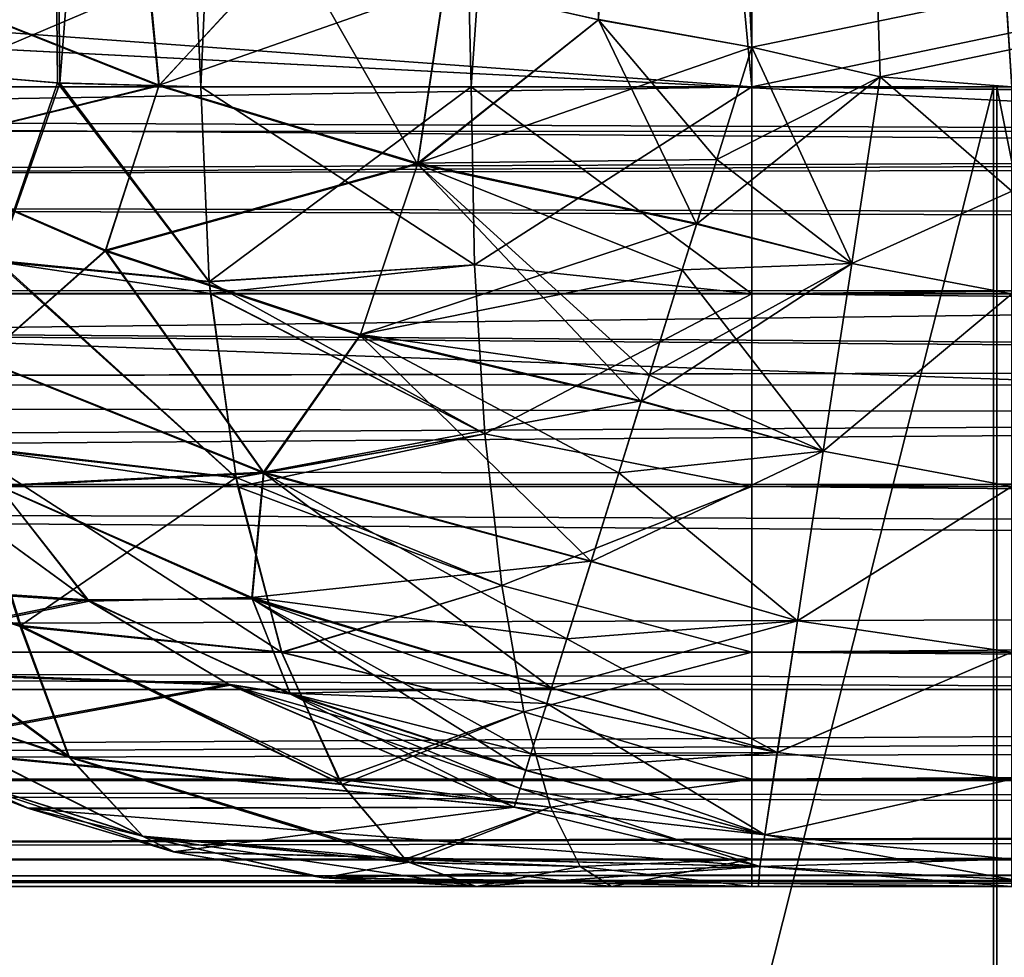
# Model space of a CAD drawing. Header units: metres. Extents: x -206 to 75, y -104 to 104.
# Tile 856 of 1056: x 12.535 to 13.151, y -45.544 to -44.958. Entities that reach past the tile are written whole.
import ezdxf

# ---------------------------------------------------------------- set-up
doc = ezdxf.new("R2010")
doc.units = ezdxf.units.M
doc.layers.add('solid_01_1-CONSUMER_THERM_B_125288', color=7, linetype='CONTINUOUS')

msp = doc.modelspace()

# ---------------------------------------------------------------- linework, layer by layer
at = {"layer": 'solid_01_1-CONSUMER_THERM_B_125288'}
for points in [[(-27.776106, 66.214066), (28.050987, 67.836098), (-27.757145, -66.232315)], [(28.050987, 67.836098), (-27.757065, -66.785934), (-27.757145, -66.232315)], [(28.050987, 67.836098), (27.851068, 67.319839), (-27.757065, -66.785934)], [(27.851068, 67.319839), (27.74942, 66.775635), (-27.757065, -66.785934)], [(27.74942, 66.775635), (-28.058632, -67.846397), (-27.858715, -67.330139)], [(27.74942, 66.775635), (27.749498, 66.222015), (-28.058632, -67.846397)], [(27.74942, 66.775635), (-27.858715, -67.330139), (-27.757065, -66.785934)], [(27.749498, 66.222015), (27.768459, -66.224365), (-28.058632, -67.846397)], [(8.891681, -45.000008, 48), (13.738241, -42.500008, 48), (2.561707, -42.500011, 48)], [(8.891681, -45.000008, 73), (7.90193, -44.941753, 73), (13.590925, -42.500008, 73.000198)], [(8.891681, -45.000008, 73), (24.99995, -42.5, 73), (25.021769, -45, 73)], [(8.891681, -45.000008, 73), (13.590925, -42.500008, 73.000198), (24.99995, -42.5, 73)], [(8.891681, -45.000008, 48), (25.021769, -45, 48), (13.738241, -42.500008, 48)], [(12.558621, -44.997639, 65.900848), (12.53466, -42.500008, 65.888901), (12.468437, -44.989971, 65.851524)], [(12.472083, -44.990273, 55.146244), (12.534661, -42.500008, 55.111095), (12.560167, -44.997738, 55.098408)], [(12.648358, -45.000008, 65.93882), (12.756827, -42.500008, 65.971771), (12.53466, -42.500008, 65.888901)], [(12.558621, -44.997639, 65.900848), (12.648358, -45.000008, 65.93882), (12.53466, -42.500008, 65.888901)], [(12.560167, -44.997738, 55.098408), (12.534661, -42.500008, 55.111095), (12.756828, -42.500008, 55.028229)], [(12.560167, -44.997738, 55.098408), (12.756828, -42.500008, 55.028229), (12.648358, -45.000008, 55.061176)], [(12.648358, -45.000008, 65.93882), (12.817216, -45.000008, 65.984474), (12.756827, -42.500008, 65.971771)], [(12.817221, -45.000008, 55.015526), (12.648358, -45.000008, 55.061176), (12.756828, -42.500008, 55.028229)], [(12.992758, -45.000008, 66), (12.992757, -43.103287, 66), (12.756827, -42.500008, 65.971771)], [(12.817216, -45.000008, 65.984474), (12.992758, -45.000008, 66), (12.756827, -42.500008, 65.971771)], [(12.817221, -45.000008, 55.015526), (12.756828, -42.500008, 55.028229), (12.992756, -42.500008, 55)], [(12.800544, -44.936192, 56.981354), (12.896904, -44.958084, 56.995396), (12.86939, -42.500008, 56.992363)], [(12.817221, -45.000008, 55.015526), (12.992756, -42.500008, 55), (12.992758, -45.000008, 55)], [(12.86939, -42.500008, 56.992363), (12.992758, -44.975235, 57), (12.992756, -42.500008, 57)], [(12.896904, -44.958084, 56.995396), (12.992758, -44.975235, 57), (12.86939, -42.500008, 56.992363)], [(12.896978, -44.958042, 64.004601), (12.992756, -42.500008, 64), (12.992758, -44.975235, 64)], [(13.155293, -45.000008, 57), (24.99995, -42.5, 57), (12.992756, -42.500008, 57)], [(12.992756, -42.500008, 55), (24.99995, -42.5, 55), (12.992758, -45.000008, 55)], [(12.992756, -42.500008, 64), (24.99995, -42.5, 64), (12.992758, -44.975235, 64)], [(13.073045, -44.993774, 57), (12.992756, -42.500008, 57), (12.992758, -44.975235, 57)], [(13.073045, -44.993774, 57), (13.155293, -45.000008, 57), (12.992756, -42.500008, 57)], [(24.99995, -42.5, 55), (25.021769, -45, 55), (12.992758, -45.000008, 55)], [(24.99995, -42.5, 64), (13.073026, -44.993774, 64), (12.992758, -44.975235, 64)], [(24.99995, -42.5, 64), (13.155271, -45.000004, 64), (13.073026, -44.993774, 64)], [(37.499969, -44.999996, 75), (37.499969, -42.999996, 75), (-37.500031, -43.000031, 75)], [(-37.500031, -45.000031, 46), (37.499969, -42.999996, 46), (-0.000026, -44.55809, 46)], [(-37.500031, -43.000031, 46), (37.499969, -42.999996, 46), (-37.500031, -45.000031, 46)], [(37.499969, -44.999996, 75), (-37.500031, -43.000031, 75), (-0.000032, -44.55809, 75)], [(37.499969, -42.999996, 46), (6.608061, -44.985508, 46), (5.937113, -44.940308, 46)], [(37.499969, -42.999996, 46), (7.215406, -45.000008, 46), (6.608061, -44.985508, 46)], [(37.499969, -42.999996, 46), (37.499969, -44.999996, 46), (7.215406, -45.000008, 46)], [(24.756477, -45.601604, 72.900002), (24.049013, -43.101707, 72.900002), (-24.036774, -43.108589, 72.900002)], [(12.992758, -45.000008, 66), (-12.992816, -43.10701, 66), (12.992757, -43.103287, 66)], [(24.756477, -45.601604, 72.900002), (-24.036774, -43.108589, 72.900002), (-24.743778, -43.815796, 72.900002)], [(12.992758, -45.000008, 66), (-12.992816, -45.000019, 66), (-12.992816, -43.10701, 66)], [(-24.743523, -45.608692, 72.900002), (24.756477, -45.601604, 72.900002), (-24.743778, -43.815796, 72.900002)], [(13.129799, -44.000008, 9.679487), (12.466618, -45.000008, 10.427949), (10.679523, -45.000008, 9.027862)], [(11.247652, -44.000008, 8.20492), (13.129799, -44.000008, 9.679487), (10.679523, -45.000008, 9.027862)], [(13.129799, -44.000008, 39.320515), (11.247652, -44.000008, 40.795082), (12.466618, -45.000008, 38.572052)], [(14.820483, -44.000004, 11.370172), (14.071922, -45.000004, 12.033241), (12.466618, -45.000008, 10.427949)], [(13.129799, -44.000008, 9.679487), (14.820483, -44.000004, 11.370172), (12.466618, -45.000008, 10.427949)], [(13.129799, -44.000008, 39.320515), (12.466618, -45.000008, 38.572052), (14.071922, -45.000004, 36.966759)], [(14.820483, -44.000004, 37.629829), (13.129799, -44.000008, 39.320515), (14.071922, -45.000004, 36.966759)], [(-0.000032, -44.55809, 75), (2.693324, -44.669418, 75), (37.499969, -44.999996, 75)], [(7.215406, -45.000008, 75), (37.499969, -44.999996, 75), (2.693324, -44.669418, 75)], [(12.621976, -44.999382, 56.916027), (12.610218, -44.878468, 56.923939), (12.476387, -44.941563, 56.843212)], [(12.622186, -44.998955, 64.083786), (12.476782, -44.941319, 64.156456), (12.610779, -44.878696, 64.075829)], [(12.621976, -44.999382, 56.916027), (12.704629, -44.909618, 56.957592), (12.610218, -44.878468, 56.923939)], [(12.622186, -44.998955, 64.083786), (12.610779, -44.878696, 64.075829), (12.704976, -44.909729, 64.042305)], [(-18.213587, -44.914032, 2.071429), (-18.213572, -45.03236, 1.880731), (18.2188, -44.908817, 2.071429)], [(-18.213572, -45.03236, 1.880731), (18.218817, -45.027145, 1.880731), (18.2188, -44.908817, 2.071429)], [(12.783674, -45.048359, 56.965294), (12.704629, -44.909618, 56.957592), (12.621976, -44.999382, 56.916027)], [(12.622186, -44.998955, 64.083786), (12.704976, -44.909729, 64.042305), (12.800721, -44.936203, 64.018616)], [(12.783674, -45.048359, 56.965294), (12.800544, -44.936192, 56.981354), (12.704629, -44.909618, 56.957592)], [(12.783911, -45.047859, 64.034622), (12.622186, -44.998955, 64.083786), (12.800721, -44.936203, 64.018616)], [(12.783674, -45.048359, 56.965294), (12.896904, -44.958084, 56.995396), (12.800544, -44.936192, 56.981354)], [(12.783911, -45.047859, 64.034622), (12.800721, -44.936203, 64.018616), (12.896978, -44.958042, 64.004601)], [(12.621976, -44.999382, 56.916027), (12.476387, -44.941563, 56.843212), (12.448665, -45.041985, 56.78183)], [(12.448895, -45.041714, 64.217812), (12.476782, -44.941319, 64.156456), (12.622186, -44.998955, 64.083786)], [(12.783674, -45.048359, 56.965294), (12.958179, -45.085857, 56.986382), (12.896904, -44.958084, 56.995396)], [(12.783911, -45.047859, 64.034622), (12.896978, -44.958042, 64.004601), (12.992758, -44.975235, 64)], [(12.896904, -44.958084, 56.995396), (12.970784, -45.045532, 56.994545), (12.992758, -44.975235, 57)], [(12.896904, -44.958084, 56.995396), (12.958179, -45.085857, 56.986382), (12.970784, -45.045532, 56.994545)], [(12.783911, -45.047859, 64.034622), (12.992758, -44.975235, 64), (12.970773, -45.04557, 64.005463)], [(12.970773, -45.04557, 64.005463), (12.992758, -44.975235, 64), (13.055243, -45.110447, 64.01413)], [(12.970784, -45.045532, 56.994545), (13.073045, -44.993774, 57), (12.992758, -44.975235, 57)], [(13.055243, -45.110447, 64.01413), (12.992758, -44.975235, 64), (13.073026, -44.993774, 64)], [(12.558621, -44.997639, 65.900848), (12.468437, -44.989971, 65.851524), (12.520331, -45.10923, 65.866371)], [(12.472083, -44.990273, 55.146244), (12.560167, -44.997738, 55.098408), (12.52089, -45.108551, 55.133305)], [(12.958179, -45.085857, 56.986382), (13.055268, -45.110447, 56.985874), (13.073045, -44.993774, 57)], [(12.970784, -45.045532, 56.994545), (12.958179, -45.085857, 56.986382), (13.073045, -44.993774, 57)], [(13.155294, -45.065269, 64.00428), (13.055243, -45.110447, 64.01413), (13.073026, -44.993774, 64)], [(13.055268, -45.110447, 56.985874), (13.155292, -45.065269, 56.995724), (13.073045, -44.993774, 57)], [(13.155294, -45.065269, 64.00428), (13.073026, -44.993774, 64), (13.155271, -45.000004, 64)], [(13.155292, -45.065269, 56.995724), (13.155293, -45.000008, 57), (13.073045, -44.993774, 57)], [(-24.743523, -45.608692, 66), (12.992758, -45.000008, 66), (24.756392, -45, 66)], [(24.756477, -45.601604, 66), (-24.743523, -45.608692, 66), (24.756392, -45, 66)], [(-24.743523, -45.608692, 66), (-12.992816, -45.000019, 66), (12.992758, -45.000008, 66)], [(7.215406, -45.065186, 74.995735), (37.499969, -44.999996, 75), (7.215406, -45.000008, 75)], [(37.499969, -45.128899, 74.983101), (37.499969, -44.999996, 75), (7.215406, -45.065186, 74.995735)], [(37.499969, -45.129406, 46.017036), (7.215406, -45.000008, 46), (37.499969, -44.999996, 46)], [(37.499969, -45.129406, 46.017036), (7.215406, -45.065178, 46.004265), (7.215406, -45.000008, 46)], [(8.891681, -45.065205, 47.995731), (25.021769, -45, 48), (8.891681, -45.000008, 48)], [(25.021769, -45.121658, 47.984974), (25.021769, -45, 48), (8.891681, -45.065205, 47.995731)], [(25.021769, -45.121658, 73.01503), (8.891681, -45.000008, 73), (25.021769, -45, 73)], [(8.891681, -45.065197, 73.004265), (8.891681, -45.000008, 73), (25.021769, -45.121658, 73.01503)], [(13.143708, -45.000008, 17.271702), (12.134109, -45.000008, 15.681339), (12.466618, -45.000008, 10.427949)], [(12.134151, -49.000015, 15.681386), (12.134109, -45.000008, 15.681339), (13.143708, -45.000008, 17.271702)], [(13.143683, -49.000015, 17.271646), (12.134151, -49.000015, 15.681386), (13.143708, -45.000008, 17.271702)], [(12.136702, -45.000008, 33.315094), (13.145832, -45.000008, 31.724432), (12.466618, -45.000008, 38.572052)], [(13.145808, -49.000015, 31.724489), (13.145832, -45.000008, 31.724432), (12.136702, -45.000008, 33.315094)], [(12.136743, -49.000015, 33.315044), (13.145808, -49.000015, 31.724489), (12.136702, -45.000008, 33.315094)], [(12.621976, -44.999382, 56.916027), (12.448665, -45.041985, 56.78183), (12.588719, -45.102779, 56.860161)], [(12.588719, -45.102234, 64.139618), (12.448895, -45.041714, 64.217812), (12.622186, -44.998955, 64.083786)], [(13.947639, -45.000004, 30.019844), (14.071922, -45.000004, 36.966759), (12.466618, -45.000008, 38.572052)], [(13.145832, -45.000008, 31.724432), (13.947639, -45.000004, 30.019844), (12.466618, -45.000008, 38.572052)], [(13.143708, -45.000008, 17.271702), (12.466618, -45.000008, 10.427949), (14.071922, -45.000004, 12.033241)], [(12.558621, -44.997639, 65.900848), (12.520331, -45.10923, 65.866371), (12.653567, -45.122055, 65.924622)], [(12.560167, -44.997738, 55.098408), (12.653537, -45.121708, 55.075294), (12.52089, -45.108551, 55.133305)], [(12.558621, -44.997639, 65.900848), (12.653567, -45.122055, 65.924622), (12.648358, -45.000008, 65.93882)], [(12.560167, -44.997738, 55.098408), (12.648358, -45.000008, 55.061176), (12.653537, -45.121708, 55.075294)], [(12.588719, -45.102234, 64.139618), (12.622186, -44.998955, 64.083786), (12.783911, -45.047859, 64.034622)], [(12.783674, -45.048359, 56.965294), (12.621976, -44.999382, 56.916027), (12.588719, -45.102779, 56.860161)], [(12.648358, -45.000008, 65.93882), (12.653567, -45.122055, 65.924622), (12.817216, -45.000008, 65.984474)], [(12.819421, -45.111267, 55.02787), (12.653537, -45.121708, 55.075294), (12.648358, -45.000008, 55.061176)], [(12.819421, -45.111267, 55.02787), (12.648358, -45.000008, 55.061176), (12.817221, -45.000008, 55.015526)], [(12.653567, -45.122055, 65.924622), (12.819416, -45.111267, 65.97213), (12.817216, -45.000008, 65.984474)], [(12.817216, -45.000008, 65.984474), (12.819416, -45.111267, 65.97213), (12.992758, -45.000008, 66)], [(12.817221, -45.000008, 55.015526), (12.992758, -45.000008, 55), (12.992758, -45.129421, 55.017036)], [(12.819421, -45.111267, 55.02787), (12.817221, -45.000008, 55.015526), (12.992758, -45.129421, 55.017036)], [(12.819416, -45.111267, 65.97213), (12.992758, -45.12941, 65.982964), (12.992758, -45.000008, 66)], [(25.021769, -45.121658, 55.015026), (12.992758, -45.000008, 55), (25.021769, -45, 55)], [(12.992758, -45.12941, 65.982964), (25.021769, -45, 66), (24.756392, -45, 66)], [(12.992758, -45.12941, 65.982964), (25.021769, -45.121658, 65.984978), (25.021769, -45, 66)], [(12.992758, -45.000008, 66), (12.992758, -45.12941, 65.982964), (24.756392, -45, 66)], [(25.021769, -45.129414, 55.017036), (12.992758, -45.129421, 55.017036), (12.992758, -45.000008, 55)], [(25.021769, -45.121658, 55.015026), (25.021769, -45.129414, 55.017036), (12.992758, -45.000008, 55)], [(13.143683, -49.000015, 17.271646), (13.143708, -45.000008, 17.271702), (13.946015, -45.000004, 18.976055)], [(13.945957, -49.000015, 18.975897), (13.143683, -49.000015, 17.271646), (13.946015, -45.000004, 18.976055)], [(13.946015, -45.000004, 18.976055), (13.143708, -45.000008, 17.271702), (14.071922, -45.000004, 12.033241)], [(13.145808, -49.000015, 31.724489), (13.947581, -49.000015, 30.020002), (13.145832, -45.000008, 31.724432)], [(13.947581, -49.000015, 30.020002), (13.947639, -45.000004, 30.019844), (13.145832, -45.000008, 31.724432)], [(-18.213572, -45.03236, 1.880731), (-18.213549, -45.190941, 1.720659), (18.218817, -45.027145, 1.880731)], [(-18.213549, -45.190941, 1.720659), (18.21884, -45.185726, 1.720659), (18.218817, -45.027145, 1.880731)], [(12.588719, -45.102779, 56.860161), (12.448665, -45.041985, 56.78183), (12.511461, -45.170956, 56.746265)], [(12.511279, -45.170452, 64.253471), (12.448895, -45.041714, 64.217812), (12.588719, -45.102234, 64.139618)], [(12.748017, -45.154865, 64.084076), (12.588719, -45.102234, 64.139618), (12.783911, -45.047859, 64.034622)], [(12.783674, -45.048359, 56.965294), (12.588719, -45.102779, 56.860161), (12.747885, -45.155464, 56.915756)], [(12.783674, -45.048359, 56.965294), (12.747885, -45.155464, 56.915756), (12.923525, -45.196724, 56.94289)], [(12.748017, -45.154865, 64.084076), (12.783911, -45.047859, 64.034622), (12.958281, -45.085537, 64.013535)], [(12.783674, -45.048359, 56.965294), (12.923525, -45.196724, 56.94289), (12.928684, -45.180218, 56.951527)], [(12.783674, -45.048359, 56.965294), (12.928684, -45.180218, 56.951527), (12.949253, -45.114414, 56.978264)], [(12.783674, -45.048359, 56.965294), (12.949253, -45.114414, 56.978264), (12.958179, -45.085857, 56.986382)], [(12.783911, -45.047859, 64.034622), (12.970773, -45.04557, 64.005463), (12.958281, -45.085537, 64.013535)], [(12.958281, -45.085537, 64.013535), (12.970773, -45.04557, 64.005463), (13.055243, -45.110447, 64.01413)], [(37.499969, -45.129406, 46.017036), (7.215406, -45.129349, 46.017017), (7.215406, -45.065178, 46.004265)], [(37.499969, -45.128899, 74.983101), (7.215406, -45.065186, 74.995735), (7.215406, -45.129349, 74.982979)], [(8.891681, -45.129372, 73.017021), (8.891681, -45.065197, 73.004265), (25.021769, -45.121658, 73.01503)], [(25.021769, -45.121658, 47.984974), (8.891681, -45.065205, 47.995731), (8.891681, -45.129372, 47.982975)], [(13.155294, -45.065269, 64.00428), (13.155295, -45.129414, 64.017036), (13.055243, -45.110447, 64.01413)], [(13.055268, -45.110447, 56.985874), (13.155292, -45.129417, 56.982964), (13.155292, -45.065269, 56.995724)], [(12.748017, -45.154865, 64.084076), (12.958281, -45.085537, 64.013535), (12.949238, -45.114468, 64.021751)], [(12.949238, -45.114468, 64.021751), (12.958281, -45.085537, 64.013535), (13.055243, -45.110447, 64.01413)], [(12.958179, -45.085857, 56.986382), (12.949253, -45.114414, 56.978264), (13.055268, -45.110447, 56.985874)], [(12.687449, -45.240936, 64.1726), (12.511279, -45.170452, 64.253471), (12.588719, -45.102234, 64.139618)], [(12.588719, -45.102779, 56.860161), (12.511461, -45.170956, 56.746265), (12.68756, -45.241642, 56.82719)], [(12.687449, -45.240936, 64.1726), (12.588719, -45.102234, 64.139618), (12.748017, -45.154865, 64.084076)], [(12.747885, -45.155464, 56.915756), (12.588719, -45.102779, 56.860161), (12.68756, -45.241642, 56.82719)], [(12.520331, -45.10923, 65.866371), (12.499825, -45.22538, 65.802994), (12.670372, -45.244614, 65.878815)], [(12.52089, -45.108551, 55.133305), (12.67031, -45.244297, 55.121017), (12.500461, -45.224644, 55.196556)], [(12.520331, -45.10923, 65.866371), (12.670372, -45.244614, 65.878815), (12.654217, -45.129318, 65.922852)], [(12.520331, -45.10923, 65.866371), (12.654217, -45.129318, 65.922852), (12.653567, -45.122055, 65.924622)], [(12.52089, -45.108551, 55.133305), (12.653537, -45.121708, 55.075294), (12.67031, -45.244297, 55.121017)], [(12.923525, -45.196724, 56.94289), (13.037366, -45.227951, 56.940334), (13.055268, -45.110447, 56.985874)], [(12.928684, -45.180218, 56.951527), (12.923525, -45.196724, 56.94289), (13.055268, -45.110447, 56.985874)], [(12.949253, -45.114414, 56.978264), (12.928684, -45.180218, 56.951527), (13.055268, -45.110447, 56.985874)], [(12.949238, -45.114468, 64.021751), (13.055243, -45.110447, 64.01413), (13.037334, -45.227947, 64.059662)], [(13.155295, -45.129414, 64.017036), (13.037334, -45.227947, 64.059662), (13.055243, -45.110447, 64.01413)], [(13.055268, -45.110447, 56.985874), (13.037366, -45.227951, 56.940334), (13.155292, -45.129417, 56.982964)], [(12.825912, -45.216949, 55.064274), (12.653537, -45.121708, 55.075294), (12.819421, -45.111267, 55.02787)], [(12.653567, -45.122055, 65.924622), (12.654217, -45.129318, 65.922852), (12.819416, -45.111267, 65.97213)], [(12.654217, -45.129318, 65.922852), (12.825908, -45.216949, 65.935722), (12.819416, -45.111267, 65.97213)], [(12.748017, -45.154865, 64.084076), (12.949238, -45.114468, 64.021751), (12.928671, -45.180267, 64.048492)], [(12.819416, -45.111267, 65.97213), (12.825908, -45.216949, 65.935722), (12.992758, -45.12941, 65.982964)], [(12.825912, -45.216949, 55.064274), (12.819421, -45.111267, 55.02787), (12.992758, -45.129421, 55.017036)], [(12.928671, -45.180267, 64.048492), (12.949238, -45.114468, 64.021751), (13.037334, -45.227947, 64.059662)], [(25.021769, -45.129414, 47.982964), (25.021769, -45.121658, 47.984974), (8.891681, -45.129372, 47.982975)], [(8.891681, -45.129372, 73.017021), (25.021769, -45.121658, 73.01503), (25.021769, -45.129414, 73.017036)], [(12.653537, -45.121708, 55.075294), (12.654222, -45.129387, 55.077164), (12.67031, -45.244297, 55.121017)], [(12.825912, -45.216949, 55.064274), (12.654222, -45.129387, 55.077164), (12.653537, -45.121708, 55.075294)], [(12.992758, -45.12941, 65.982964), (25.021769, -45.129414, 65.982964), (25.021769, -45.121658, 65.984978)], [(37.499969, -45.128899, 74.983101), (7.215406, -45.129349, 74.982979), (7.215406, -45.191322, 74.961952)], [(37.499969, -45.249653, 74.933212), (37.499969, -45.128899, 74.983101), (7.215406, -45.191322, 74.961952)], [(37.499969, -45.129406, 46.017036), (7.215406, -45.191326, 46.038052), (7.215406, -45.129349, 46.017017)], [(37.499969, -45.129406, 46.017036), (37.499969, -45.250107, 46.067051), (7.215406, -45.191326, 46.038052)], [(25.021769, -45.129414, 47.982964), (8.891681, -45.129372, 47.982975), (8.891681, -45.250023, 47.933006)], [(8.891681, -45.129372, 73.017021), (25.021769, -45.129414, 73.017036), (25.021769, -45.244209, 73.063698)], [(8.891681, -45.129372, 73.017021), (25.021769, -45.244209, 73.063698), (25.021769, -45.250008, 73.066994)], [(8.891681, -45.250038, 73.067009), (8.891681, -45.129372, 73.017021), (25.021769, -45.250008, 73.066994)], [(25.021769, -45.244209, 47.936306), (25.021769, -45.129414, 47.982964), (8.891681, -45.250023, 47.933006)], [(12.654217, -45.129318, 65.922852), (12.670372, -45.244614, 65.878815), (12.825908, -45.216949, 65.935722)], [(12.825912, -45.216949, 55.064274), (12.67031, -45.244297, 55.121017), (12.654222, -45.129387, 55.077164)], [(12.825908, -45.216949, 65.935722), (12.992758, -45.249996, 65.933022), (12.992758, -45.12941, 65.982964)], [(12.825912, -45.216949, 55.064274), (12.992758, -45.129421, 55.017036), (12.992758, -45.250019, 55.066994)], [(12.992758, -45.12941, 65.982964), (12.992758, -45.249996, 65.933022), (25.021769, -45.129414, 65.982964)], [(12.992758, -45.249996, 65.933022), (25.021769, -45.244209, 65.936302), (25.021769, -45.129414, 65.982964)], [(25.021769, -45.129414, 55.017036), (25.021769, -45.244209, 55.063694), (12.992758, -45.129421, 55.017036)], [(25.021769, -45.250008, 55.06699), (12.992758, -45.250019, 55.066994), (12.992758, -45.129421, 55.017036)], [(25.021769, -45.244209, 55.063694), (25.021769, -45.250008, 55.06699), (12.992758, -45.129421, 55.017036)], [(13.155295, -45.129414, 64.017036), (13.155295, -45.250004, 64.066986), (13.037334, -45.227947, 64.059662)], [(13.037366, -45.227951, 56.940334), (13.155292, -45.250011, 56.93301), (13.155292, -45.129417, 56.982964)], [(12.687449, -45.240936, 64.1726), (12.748017, -45.154865, 64.084076), (12.923615, -45.196442, 64.056953)], [(12.747885, -45.155464, 56.915756), (12.68756, -45.241642, 56.82719), (12.8922, -45.29694, 56.86932)], [(12.747885, -45.155464, 56.915756), (12.8922, -45.29694, 56.86932), (12.90954, -45.241467, 56.914967)], [(12.747885, -45.155464, 56.915756), (12.90954, -45.241467, 56.914967), (12.923525, -45.196724, 56.94289)], [(12.748017, -45.154865, 64.084076), (12.928671, -45.180267, 64.048492), (12.923615, -45.196442, 64.056953)], [(12.521442, -45.24926, 64.349762), (12.511279, -45.170452, 64.253471), (12.687449, -45.240936, 64.1726)], [(12.68756, -45.241642, 56.82719), (12.511461, -45.170956, 56.746265), (12.521832, -45.249821, 56.649994)], [(12.923615, -45.196442, 64.056953), (12.928671, -45.180267, 64.048492), (13.037334, -45.227947, 64.059662)], [(-18.213549, -45.190941, 1.720659), (-18.21352, -45.381332, 1.600154), (18.21884, -45.185726, 1.720659)], [(-18.21352, -45.381332, 1.600154), (18.218866, -45.376118, 1.600154), (18.21884, -45.185726, 1.720659)], [(37.499969, -45.249653, 74.933212), (7.215406, -45.191322, 74.961952), (7.215406, -45.249992, 74.933022)], [(37.499969, -45.250107, 46.067051), (7.215406, -45.250011, 46.06699), (7.215406, -45.191326, 46.038052)], [(12.687449, -45.240936, 64.1726), (12.923615, -45.196442, 64.056953), (12.909532, -45.241497, 64.085052)], [(12.909532, -45.241497, 64.085052), (12.923615, -45.196442, 64.056953), (13.037334, -45.227947, 64.059662)], [(12.923525, -45.196724, 56.94289), (12.90954, -45.241467, 56.914967), (13.037366, -45.227951, 56.940334)], [(12.836369, -45.311752, 55.122917), (12.67031, -45.244297, 55.121017), (12.825912, -45.216949, 55.064274)], [(12.670372, -45.244614, 65.878815), (12.671439, -45.250057, 65.875908), (12.825908, -45.216949, 65.935722)], [(12.671439, -45.250057, 65.875908), (12.836365, -45.311752, 65.877083), (12.825908, -45.216949, 65.935722)], [(12.825908, -45.216949, 65.935722), (12.836365, -45.311752, 65.877083), (12.992758, -45.249996, 65.933022)], [(12.836369, -45.311752, 55.122917), (12.825912, -45.216949, 55.064274), (12.992758, -45.250019, 55.066994)], [(12.499825, -45.22538, 65.802994), (12.388388, -45.289001, 65.647209), (12.535415, -45.337509, 65.730301)], [(12.500461, -45.224644, 55.196556), (12.535826, -45.336918, 55.269207), (12.388881, -45.28833, 55.352371)], [(12.499825, -45.22538, 65.802994), (12.698847, -45.35371, 65.801193), (12.671439, -45.250057, 65.875908)], [(12.499825, -45.22538, 65.802994), (12.535415, -45.337509, 65.730301), (12.698847, -45.35371, 65.801193)], [(12.499825, -45.22538, 65.802994), (12.671439, -45.250057, 65.875908), (12.670372, -45.244614, 65.878815)], [(12.500461, -45.224644, 55.196556), (12.67031, -45.244297, 55.121017), (12.535826, -45.336918, 55.269207)], [(12.8922, -45.29694, 56.86932), (13.021233, -45.333843, 56.862877), (13.037366, -45.227951, 56.940334)], [(12.90954, -45.241467, 56.914967), (12.8922, -45.29694, 56.86932), (13.037366, -45.227951, 56.940334)], [(12.909532, -45.241497, 64.085052), (13.037334, -45.227947, 64.059662), (13.021195, -45.333839, 64.137123)], [(13.155295, -45.250004, 64.066986), (13.021195, -45.333839, 64.137123), (13.037334, -45.227947, 64.059662)], [(13.037366, -45.227951, 56.940334), (13.021233, -45.333843, 56.862877), (13.155292, -45.250011, 56.93301)], [(25.021769, -45.250008, 47.93301), (25.021769, -45.244209, 47.936306), (8.891681, -45.250023, 47.933006)], [(12.68018, -45.319386, 64.271675), (12.521442, -45.24926, 64.349762), (12.687449, -45.240936, 64.1726)], [(12.68756, -45.241642, 56.82719), (12.521832, -45.249821, 56.649994), (12.680389, -45.320091, 56.728077)], [(12.67031, -45.244297, 55.121017), (12.698756, -45.353451, 55.198563), (12.535826, -45.336918, 55.269207)], [(12.67031, -45.244297, 55.121017), (12.671441, -45.250069, 55.1241), (12.698756, -45.353451, 55.198563)], [(12.836369, -45.311752, 55.122917), (12.671441, -45.250069, 55.1241), (12.67031, -45.244297, 55.121017)], [(12.68018, -45.319386, 64.271675), (12.687449, -45.240936, 64.1726), (12.892274, -45.296707, 64.130455)], [(12.68756, -45.241642, 56.82719), (12.680389, -45.320091, 56.728077), (12.867481, -45.376022, 56.771439)], [(12.687449, -45.240936, 64.1726), (12.909532, -45.241497, 64.085052), (12.892274, -45.296707, 64.130455)], [(12.68756, -45.241642, 56.82719), (12.867481, -45.376022, 56.771439), (12.877101, -45.345245, 56.815781)], [(12.68756, -45.241642, 56.82719), (12.877101, -45.345245, 56.815781), (12.8922, -45.29694, 56.86932)], [(12.892274, -45.296707, 64.130455), (12.909532, -45.241497, 64.085052), (13.021195, -45.333839, 64.137123)], [(12.992758, -45.249996, 65.933022), (25.021769, -45.250008, 65.933006), (25.021769, -45.244209, 65.936302)], [(37.499969, -45.353363, 74.853737), (37.499969, -45.249653, 74.933212), (7.215406, -45.249992, 74.933022)], [(37.499969, -45.353363, 74.853737), (7.215406, -45.249992, 74.933022), (7.215406, -45.353512, 74.8536)], [(37.499969, -45.250107, 46.067051), (7.215406, -45.353535, 46.14642), (7.215406, -45.250011, 46.06699)], [(37.499969, -45.250107, 46.067051), (37.499969, -45.353733, 46.146633), (7.215406, -45.353535, 46.14642)], [(25.021769, -45.353355, 47.853752), (25.021769, -45.250008, 47.93301), (8.891681, -45.250023, 47.933006)], [(8.891681, -45.250038, 73.067009), (25.021769, -45.250008, 73.066994), (25.021769, -45.353359, 73.146248)], [(25.021769, -45.353355, 47.853752), (8.891681, -45.250023, 47.933006), (8.891681, -45.35355, 47.853565)], [(8.891681, -45.353573, 73.146461), (8.891681, -45.250038, 73.067009), (25.021769, -45.353359, 73.146248)], [(12.521832, -45.249821, 56.649994), (12.491578, -45.258385, 56.560181), (12.577341, -45.32074, 56.564564)], [(12.521442, -45.24926, 64.349762), (12.578547, -45.321556, 64.435509), (12.492941, -45.259418, 64.439499)], [(12.68018, -45.319386, 64.271675), (12.578547, -45.321556, 64.435509), (12.521442, -45.24926, 64.349762)], [(12.680389, -45.320091, 56.728077), (12.521832, -45.249821, 56.649994), (12.577341, -45.32074, 56.564564)], [(12.671439, -45.250057, 65.875908), (12.698847, -45.35371, 65.801193), (12.836365, -45.311752, 65.877083)], [(12.836369, -45.311752, 55.122917), (12.698756, -45.353451, 55.198563), (12.671441, -45.250069, 55.1241)], [(12.836365, -45.311752, 65.877083), (12.992758, -45.353546, 65.853569), (12.992758, -45.249996, 65.933022)], [(12.836369, -45.311752, 55.122917), (12.992758, -45.250019, 55.066994), (12.992758, -45.353573, 55.146458)], [(12.992758, -45.249996, 65.933022), (12.992758, -45.353546, 65.853569), (25.021769, -45.250008, 65.933006)], [(12.992758, -45.353546, 65.853569), (25.021769, -45.353355, 65.853752), (25.021769, -45.250008, 65.933006)], [(25.021769, -45.250008, 55.06699), (25.021769, -45.353359, 55.146252), (12.992758, -45.250019, 55.066994)], [(25.021769, -45.353359, 55.146252), (12.992758, -45.353573, 55.146458), (12.992758, -45.250019, 55.066994)], [(13.155295, -45.250004, 64.066986), (13.155295, -45.353558, 64.146446), (13.021195, -45.333839, 64.137123)], [(13.021233, -45.333843, 56.862877), (13.155292, -45.353565, 56.853546), (13.155292, -45.250011, 56.93301)], [(12.577341, -45.32074, 56.564564), (12.491578, -45.258385, 56.560181), (12.296374, -45.302334, 55.830647)], [(12.492941, -45.259418, 64.439499), (12.578547, -45.321556, 64.435509), (12.29733, -45.303207, 65.170158)], [(12.388388, -45.289001, 65.647209), (12.411386, -45.36842, 65.539024), (12.565807, -45.419189, 65.624893)], [(12.535415, -45.337509, 65.730301), (12.388388, -45.289001, 65.647209), (12.565807, -45.419189, 65.624893)], [(12.388881, -45.28833, 55.352371), (12.565947, -45.418724, 55.374657), (12.411428, -45.367882, 55.460659)], [(12.388881, -45.28833, 55.352371), (12.535826, -45.336918, 55.269207), (12.565947, -45.418724, 55.374657)], [(12.68018, -45.319386, 64.271675), (12.892274, -45.296707, 64.130455), (12.877096, -45.345268, 64.184235)], [(12.877096, -45.345268, 64.184235), (12.892274, -45.296707, 64.130455), (13.021195, -45.333839, 64.137123)], [(12.8922, -45.29694, 56.86932), (12.877101, -45.345245, 56.815781), (13.021233, -45.333843, 56.862877)], [(12.577341, -45.32074, 56.564564), (12.296374, -45.302334, 55.830647), (12.371793, -45.36298, 55.77121)], [(12.578547, -45.321556, 64.435509), (12.372919, -45.363777, 65.229652), (12.29733, -45.303207, 65.170158)], [(12.850266, -45.390923, 55.200859), (12.698756, -45.353451, 55.198563), (12.836369, -45.311752, 55.122917)], [(12.698847, -45.35371, 65.801193), (12.850263, -45.390923, 65.799141), (12.836365, -45.311752, 65.877083)], [(12.836365, -45.311752, 65.877083), (12.850263, -45.390923, 65.799141), (12.992758, -45.353546, 65.853569)], [(12.850266, -45.390923, 55.200859), (12.836369, -45.311752, 55.122917), (12.992758, -45.353573, 55.146458)], [(12.680389, -45.320091, 56.728077), (12.577341, -45.32074, 56.564564), (12.704412, -45.379875, 56.624214)], [(12.703907, -45.379169, 64.37561), (12.578547, -45.321556, 64.435509), (12.68018, -45.319386, 64.271675)], [(12.68018, -45.319386, 64.271675), (12.877096, -45.345268, 64.184235), (12.867538, -45.375843, 64.228256)], [(12.703907, -45.379169, 64.37561), (12.68018, -45.319386, 64.271675), (12.867538, -45.375843, 64.228256)], [(12.680389, -45.320091, 56.728077), (12.851396, -45.427486, 56.659653), (12.854656, -45.417053, 56.689014)], [(12.680389, -45.320091, 56.728077), (12.704412, -45.379875, 56.624214), (12.851396, -45.427486, 56.659653)], [(12.680389, -45.320091, 56.728077), (12.854656, -45.417053, 56.689014), (12.864484, -45.385612, 56.755222)], [(12.680389, -45.320091, 56.728077), (12.864484, -45.385612, 56.755222), (12.867481, -45.376022, 56.771439)], [(12.665582, -45.373531, 56.563591), (12.577341, -45.32074, 56.564564), (12.371793, -45.36298, 55.77121)], [(12.578547, -45.321556, 64.435509), (12.666578, -45.374142, 64.43689), (12.372919, -45.363777, 65.229652)], [(12.704412, -45.379875, 56.624214), (12.577341, -45.32074, 56.564564), (12.665582, -45.373531, 56.563591)], [(12.703907, -45.379169, 64.37561), (12.666578, -45.374142, 64.43689), (12.578547, -45.321556, 64.435509)], [(12.535415, -45.337509, 65.730301), (12.736441, -45.436291, 65.698715), (12.734446, -45.432999, 65.704155)], [(12.535415, -45.337509, 65.730301), (12.565807, -45.419189, 65.624893), (12.736441, -45.436291, 65.698715)], [(12.535415, -45.337509, 65.730301), (12.734446, -45.432999, 65.704155), (12.698847, -45.35371, 65.801193)], [(12.535826, -45.336918, 55.269207), (12.736331, -45.436108, 55.30098), (12.565947, -45.418724, 55.374657)], [(12.535826, -45.336918, 55.269207), (12.698756, -45.353451, 55.198563), (12.736331, -45.436108, 55.30098)], [(12.867481, -45.376022, 56.771439), (13.008683, -45.41621, 56.759659), (13.021233, -45.333843, 56.862877)], [(12.877101, -45.345245, 56.815781), (12.867481, -45.376022, 56.771439), (13.021233, -45.333843, 56.862877)], [(12.877096, -45.345268, 64.184235), (13.021195, -45.333839, 64.137123), (13.008642, -45.416206, 64.240341)], [(13.155295, -45.353558, 64.146446), (13.008642, -45.416206, 64.240341), (13.021195, -45.333839, 64.137123)], [(13.021233, -45.333843, 56.862877), (13.008683, -45.41621, 56.759659), (13.155292, -45.353565, 56.853546)], [(12.867538, -45.375843, 64.228256), (12.877096, -45.345268, 64.184235), (13.008642, -45.416206, 64.240341)], [(37.499969, -45.432941, 74.750114), (37.499969, -45.353363, 74.853737), (7.215406, -45.353512, 74.8536)], [(37.499969, -45.432941, 74.750114), (7.215406, -45.353512, 74.8536), (7.215406, -45.432987, 74.750061)], [(37.499969, -45.353733, 46.146633), (7.215406, -45.432995, 46.249954), (7.215406, -45.353535, 46.14642)], [(37.499969, -45.353733, 46.146633), (37.499969, -45.433205, 46.25034), (7.215406, -45.432995, 46.249954)], [(25.021769, -45.353355, 47.853752), (8.891681, -45.35355, 47.853565), (8.891681, -45.433002, 47.750031)], [(25.021769, -45.433018, 47.749996), (25.021769, -45.353355, 47.853752), (8.891681, -45.433002, 47.750031)], [(8.891681, -45.353573, 73.146461), (25.021769, -45.353359, 73.146248), (25.021769, -45.433018, 73.250008)], [(8.891681, -45.433014, 73.249985), (8.891681, -45.353573, 73.146461), (25.021769, -45.433018, 73.250008)], [(12.698756, -45.353451, 55.198563), (12.734467, -45.433029, 55.295898), (12.736331, -45.436108, 55.30098)], [(12.850266, -45.390923, 55.200859), (12.734467, -45.433029, 55.295898), (12.698756, -45.353451, 55.198563)], [(12.698847, -45.35371, 65.801193), (12.734446, -45.432999, 65.704155), (12.850263, -45.390923, 65.799141)], [(12.850263, -45.390923, 65.799141), (12.992758, -45.433014, 65.750008), (12.992758, -45.353546, 65.853569)], [(12.850266, -45.390923, 55.200859), (12.992758, -45.353573, 55.146458), (12.992758, -45.433025, 55.250011)], [(12.992758, -45.433014, 65.750008), (25.021769, -45.433018, 65.749992), (25.021769, -45.353355, 65.853752)], [(12.992758, -45.353546, 65.853569), (12.992758, -45.433014, 65.750008), (25.021769, -45.353355, 65.853752)], [(25.021769, -45.353359, 55.146252), (25.021769, -45.433018, 55.250008), (12.992758, -45.353573, 55.146458)], [(25.021769, -45.433018, 55.250008), (12.992758, -45.433025, 55.250011), (12.992758, -45.353573, 55.146458)], [(13.155295, -45.353558, 64.146446), (13.155295, -45.433018, 64.25), (13.008642, -45.416206, 64.240341)], [(13.008683, -45.41621, 56.759659), (13.155292, -45.433022, 56.749992), (13.155292, -45.353565, 56.853546)], [(12.665582, -45.373531, 56.563591), (12.371793, -45.36298, 55.77121), (12.453434, -45.412605, 55.714874)], [(12.666578, -45.374142, 64.43689), (12.45468, -45.413269, 65.286011), (12.372919, -45.363777, 65.229652)], [(12.411386, -45.36842, 65.539024), (12.459649, -45.42094, 65.429222), (12.612252, -45.468788, 65.512054)], [(12.565807, -45.419189, 65.624893), (12.411386, -45.36842, 65.539024), (12.612252, -45.468788, 65.512054)], [(12.411428, -45.367882, 55.460659), (12.612072, -45.468487, 55.48761), (12.459319, -45.420551, 55.570583)], [(12.411428, -45.367882, 55.460659), (12.565947, -45.418724, 55.374657), (12.612072, -45.468487, 55.48761)], [(12.665582, -45.373531, 56.563591), (12.453434, -45.412605, 55.714874), (12.844213, -45.450466, 56.545731)], [(12.666578, -45.374142, 64.43689), (12.844213, -45.450466, 64.454269), (12.45468, -45.413269, 65.286011)], [(12.704412, -45.379875, 56.624214), (12.665582, -45.373531, 56.563591), (12.844213, -45.450466, 56.545731)], [(12.847843, -45.438854, 64.381378), (12.844213, -45.450466, 64.454269), (12.666578, -45.374142, 64.43689)], [(12.847843, -45.438854, 64.381378), (12.666578, -45.374142, 64.43689), (12.851432, -45.427372, 64.339966)], [(12.703907, -45.379169, 64.37561), (12.851432, -45.427372, 64.339966), (12.666578, -45.374142, 64.43689)], [(-18.21352, -45.381332, 1.600154), (-18.21349, -45.593872, 1.525335), (18.218866, -45.376118, 1.600154)], [(-18.21349, -45.593872, 1.525335), (18.218897, -45.588657, 1.525335), (18.218866, -45.376118, 1.600154)], [(12.703907, -45.379169, 64.37561), (12.867538, -45.375843, 64.228256), (12.864479, -45.385628, 64.244789)], [(12.703907, -45.379169, 64.37561), (12.864479, -45.385628, 64.244789), (12.854652, -45.417068, 64.310997)], [(12.703907, -45.379169, 64.37561), (12.854652, -45.417068, 64.310997), (12.851432, -45.427372, 64.339966)], [(12.704412, -45.379875, 56.624214), (12.844213, -45.450466, 56.545731), (12.847846, -45.438839, 56.618629)], [(12.704412, -45.379875, 56.624214), (12.847846, -45.438839, 56.618629), (12.851396, -45.427486, 56.659653)], [(12.864479, -45.385628, 64.244789), (12.867538, -45.375843, 64.228256), (13.008642, -45.416206, 64.240341)], [(12.867481, -45.376022, 56.771439), (12.864484, -45.385612, 56.755222), (13.008683, -45.41621, 56.759659)], [(12.854652, -45.417068, 64.310997), (12.864479, -45.385628, 64.244789), (13.000793, -45.467701, 64.357903)], [(12.864484, -45.385612, 56.755222), (12.854656, -45.417053, 56.689014), (13.008683, -45.41621, 56.759659)], [(12.864479, -45.385628, 64.244789), (13.008642, -45.416206, 64.240341), (13.000793, -45.467701, 64.357903)], [(12.734446, -45.432999, 65.704155), (12.736441, -45.436291, 65.698715), (12.850263, -45.390923, 65.799141)], [(12.866908, -45.450489, 55.294189), (12.734467, -45.433029, 55.295898), (12.850266, -45.390923, 55.200859)], [(12.736441, -45.436291, 65.698715), (12.866904, -45.450489, 65.705811), (12.850263, -45.390923, 65.799141)], [(12.850263, -45.390923, 65.799141), (12.866904, -45.450489, 65.705811), (12.992758, -45.433014, 65.750008)], [(12.866908, -45.450489, 55.294189), (12.850266, -45.390923, 55.200859), (12.992758, -45.433025, 55.250011)], [(12.453434, -45.412605, 55.714874), (12.540225, -45.451096, 55.66214), (12.844213, -45.450466, 56.545731)], [(12.459319, -45.420551, 55.570583), (12.540225, -45.451096, 55.66214), (12.453434, -45.412605, 55.714874)], [(12.459649, -45.42094, 65.429222), (12.45468, -45.413269, 65.286011), (12.54146, -45.451561, 65.338638)], [(12.844213, -45.450466, 64.454269), (12.54146, -45.451561, 65.338638), (12.45468, -45.413269, 65.286011)], [(12.565947, -45.418724, 55.374657), (12.775952, -45.482986, 55.409172), (12.612072, -45.468487, 55.48761)], [(12.565947, -45.418724, 55.374657), (12.736331, -45.436108, 55.30098), (12.775952, -45.482986, 55.409172)], [(12.851396, -45.427486, 56.659653), (13.000837, -45.467712, 56.642101), (13.008683, -45.41621, 56.759659)], [(12.854656, -45.417053, 56.689014), (12.851396, -45.427486, 56.659653), (13.008683, -45.41621, 56.759659)], [(12.851432, -45.427372, 64.339966), (12.854652, -45.417068, 64.310997), (13.000793, -45.467701, 64.357903)], [(13.155295, -45.433018, 64.25), (13.000793, -45.467701, 64.357903), (13.008642, -45.416206, 64.240341)], [(13.008683, -45.41621, 56.759659), (13.000837, -45.467712, 56.642101), (13.155292, -45.433022, 56.749992)], [(12.459319, -45.420551, 55.570583), (12.612072, -45.468487, 55.48761), (12.540225, -45.451096, 55.66214)], [(12.459649, -45.42094, 65.429222), (12.54146, -45.451561, 65.338638), (12.632105, -45.478668, 65.387032)], [(12.612252, -45.468788, 65.512054), (12.459649, -45.42094, 65.429222), (12.632105, -45.478668, 65.387032)], [(12.565807, -45.419189, 65.624893), (12.778677, -45.484978, 65.583641), (12.776028, -45.48299, 65.590828)], [(12.565807, -45.419189, 65.624893), (12.612252, -45.468788, 65.512054), (12.778677, -45.484978, 65.583641)], [(12.565807, -45.419189, 65.624893), (12.776028, -45.48299, 65.590828), (12.736441, -45.436291, 65.698715)], [(12.847843, -45.438854, 64.381378), (12.851432, -45.427372, 64.339966), (13.000793, -45.467701, 64.357903)], [(12.851396, -45.427486, 56.659653), (12.847846, -45.438839, 56.618629), (13.000837, -45.467712, 56.642101)], [(37.499969, -45.482956, 74.62941), (37.499969, -45.432941, 74.750114), (7.215406, -45.432987, 74.750061)], [(37.499969, -45.482956, 74.62941), (7.215406, -45.432987, 74.750061), (7.215406, -45.482979, 74.629387)], [(37.499969, -45.433205, 46.25034), (7.215406, -45.482979, 46.370613), (7.215406, -45.432995, 46.249954)], [(37.499969, -45.433205, 46.25034), (37.499969, -45.483093, 46.371098), (7.215406, -45.482979, 46.370613)], [(25.021769, -45.433018, 47.749996), (8.891681, -45.433002, 47.750031), (8.891681, -45.482983, 47.629364)], [(8.891681, -45.433014, 73.249985), (25.021769, -45.433018, 73.250008), (25.021769, -45.436039, 73.255318)], [(8.891681, -45.433014, 73.249985), (25.021769, -45.436039, 73.255318), (25.021769, -45.482964, 73.37059)], [(8.891681, -45.482983, 73.370636), (8.891681, -45.433014, 73.249985), (25.021769, -45.482964, 73.37059)], [(25.021769, -45.436039, 47.744686), (25.021769, -45.433018, 47.749996), (8.891681, -45.482983, 47.629364)], [(25.021769, -45.482964, 47.629406), (25.021769, -45.436039, 47.744686), (8.891681, -45.482983, 47.629364)], [(12.866908, -45.450489, 55.294189), (12.736331, -45.436108, 55.30098), (12.734467, -45.433029, 55.295898)], [(12.866908, -45.450489, 55.294189), (12.775952, -45.482986, 55.409172), (12.736331, -45.436108, 55.30098)], [(12.736441, -45.436291, 65.698715), (12.776028, -45.48299, 65.590828), (12.866904, -45.450489, 65.705811)], [(12.866904, -45.450489, 65.705811), (12.992758, -45.482967, 65.629417), (12.992758, -45.433014, 65.750008)], [(12.866908, -45.450489, 55.294189), (12.992758, -45.433025, 55.250011), (12.992758, -45.482971, 55.370594)], [(12.992758, -45.433014, 65.750008), (12.992758, -45.482967, 65.629417), (25.021769, -45.433018, 65.749992)], [(12.992758, -45.482967, 65.629417), (25.021769, -45.436039, 65.744682), (25.021769, -45.433018, 65.749992)], [(25.021769, -45.433018, 55.250008), (25.021769, -45.436039, 55.255318), (12.992758, -45.433025, 55.250011)], [(25.021769, -45.482964, 55.370594), (12.992758, -45.482971, 55.370594), (12.992758, -45.433025, 55.250011)], [(25.021769, -45.436039, 55.255318), (25.021769, -45.482964, 55.370594), (12.992758, -45.433025, 55.250011)], [(12.992758, -45.482967, 65.629417), (25.021769, -45.482964, 65.62941), (25.021769, -45.436039, 65.744682)], [(13.155295, -45.433018, 64.25), (13.155295, -45.482967, 64.37059), (13.000793, -45.467701, 64.357903)], [(13.000837, -45.467712, 56.642101), (13.155292, -45.482971, 56.629406), (13.155292, -45.433022, 56.749992)], [(12.847846, -45.438839, 56.618629), (12.844213, -45.450466, 56.545731), (13.000837, -45.467712, 56.642101)], [(12.847843, -45.438854, 64.381378), (12.99777, -45.487545, 64.476982), (12.844213, -45.450466, 64.454269)], [(12.847843, -45.438854, 64.381378), (13.000793, -45.467701, 64.357903), (12.99777, -45.487545, 64.476982)], [(12.540225, -45.451096, 55.66214), (12.63106, -45.47842, 55.613503), (12.844213, -45.450466, 56.545731)], [(12.612072, -45.468487, 55.48761), (12.63106, -45.47842, 55.613503), (12.540225, -45.451096, 55.66214)], [(12.844213, -45.450466, 64.454269), (12.99777, -45.487545, 64.476982), (12.54146, -45.451561, 65.338638)], [(12.99777, -45.487545, 64.476982), (12.632105, -45.478668, 65.387032), (12.54146, -45.451561, 65.338638)], [(12.63106, -45.47842, 55.613503), (12.997815, -45.487549, 56.523022), (12.844213, -45.450466, 56.545731)], [(12.885459, -45.487469, 55.398232), (12.775952, -45.482986, 55.409172), (12.866908, -45.450489, 55.294189)], [(12.776028, -45.48299, 65.590828), (12.778677, -45.484978, 65.583641), (12.866904, -45.450489, 65.705811)], [(12.778677, -45.484978, 65.583641), (12.885456, -45.487469, 65.601768), (12.866904, -45.450489, 65.705811)], [(12.844213, -45.450466, 56.545731), (12.997815, -45.487549, 56.523022), (13.000837, -45.467712, 56.642101)], [(12.866904, -45.450489, 65.705811), (12.885456, -45.487469, 65.601768), (12.992758, -45.482967, 65.629417)], [(12.885459, -45.487469, 55.398232), (12.866908, -45.450489, 55.294189), (12.992758, -45.482971, 55.370594)], [(13.155295, -45.495728, 64.434738), (12.99777, -45.487545, 64.476982), (13.000793, -45.467701, 64.357903)], [(13.000837, -45.467712, 56.642101), (12.997815, -45.487549, 56.523022), (13.155292, -45.482971, 56.629406)], [(13.155295, -45.482967, 64.37059), (13.155295, -45.495728, 64.434738), (13.000793, -45.467701, 64.357903)], [(12.612072, -45.468487, 55.48761), (12.724828, -45.494656, 55.569481), (12.63106, -45.47842, 55.613503)], [(12.612072, -45.468487, 55.48761), (12.778467, -45.484886, 55.416039), (12.724828, -45.494656, 55.569481)], [(12.775952, -45.482986, 55.409172), (12.778467, -45.484886, 55.416039), (12.612072, -45.468487, 55.48761)], [(12.612252, -45.468788, 65.512054), (12.820571, -45.500008, 65.469376), (12.778677, -45.484978, 65.583641)], [(12.612252, -45.468788, 65.512054), (12.725493, -45.494728, 65.430748), (12.820571, -45.500008, 65.469376)], [(12.612252, -45.468788, 65.512054), (12.632105, -45.478668, 65.387032), (12.725493, -45.494728, 65.430748)], [(12.63106, -45.47842, 55.613503), (12.724828, -45.494656, 55.569481), (12.997815, -45.487549, 56.523022)], [(12.99777, -45.487545, 64.476982), (12.725493, -45.494728, 65.430748), (12.632105, -45.478668, 65.387032)], [(37.499969, -45.482956, 74.62941), (7.215406, -45.500008, 74.5), (37.499969, -45.499996, 74.5)], [(37.499969, -45.482956, 74.62941), (7.215406, -45.495739, 74.565208), (7.215406, -45.500008, 74.5)], [(37.499969, -45.482956, 74.62941), (7.215406, -45.482979, 74.629387), (7.215406, -45.495739, 74.565208)], [(37.499969, -45.483093, 46.371098), (7.215406, -45.495739, 46.434788), (7.215406, -45.482979, 46.370613)], [(37.499969, -45.483093, 46.371098), (37.499969, -45.499996, 46.5), (7.215406, -45.495739, 46.434788)], [(25.021769, -45.484848, 47.622162), (25.021769, -45.482964, 47.629406), (8.891681, -45.482983, 47.629364)], [(8.891681, -45.482983, 73.370636), (25.021769, -45.482964, 73.37059), (25.021769, -45.484848, 73.377838)], [(25.021769, -45.484848, 47.622162), (8.891681, -45.482983, 47.629364), (8.891681, -45.495739, 47.565189)], [(8.891681, -45.495739, 73.434807), (8.891681, -45.482983, 73.370636), (25.021769, -45.484848, 73.377838)], [(8.891681, -45.495739, 73.434807), (25.021769, -45.484848, 73.377838), (25.02166, -45.5, 73.5)], [(25.021769, -45.484848, 47.622162), (8.891681, -45.500008, 47.5), (16.956676, -45.500004, 47.5)], [(25.021769, -45.484848, 47.622162), (8.891681, -45.495739, 47.565189), (8.891681, -45.500008, 47.5)], [(12.778467, -45.484886, 55.416039), (12.820571, -45.500008, 55.530624), (12.724828, -45.494656, 55.569481)], [(12.885459, -45.487469, 55.398232), (12.778467, -45.484886, 55.416039), (12.775952, -45.482986, 55.409172)], [(12.778467, -45.484886, 55.416039), (12.90495, -45.500008, 55.507778), (12.820571, -45.500008, 55.530624)], [(12.885459, -45.487469, 55.398232), (12.90495, -45.500008, 55.507778), (12.778467, -45.484886, 55.416039)], [(12.778677, -45.484978, 65.583641), (12.820571, -45.500008, 65.469376), (12.885456, -45.487469, 65.601768)], [(12.885456, -45.487469, 65.601768), (12.904947, -45.500008, 65.492218), (12.992758, -45.482967, 65.629417)], [(12.885459, -45.487469, 55.398232), (12.992758, -45.482971, 55.370594), (12.992758, -45.500008, 55.5)], [(12.992758, -45.482967, 65.629417), (12.904947, -45.500008, 65.492218), (12.992758, -45.500008, 65.5)], [(25.021769, -45.482964, 65.62941), (12.992758, -45.500008, 65.5), (25.021769, -45.484848, 65.622162)], [(12.992758, -45.482967, 65.629417), (12.992758, -45.500008, 65.5), (25.021769, -45.482964, 65.62941)], [(25.021769, -45.482964, 55.370594), (25.021769, -45.484848, 55.377838), (12.992758, -45.482971, 55.370594)], [(12.992758, -45.482971, 55.370594), (25.02166, -45.5, 55.5), (19.007212, -45.500004, 55.5)], [(25.021769, -45.484848, 55.377838), (25.02166, -45.5, 55.5), (12.992758, -45.482971, 55.370594)], [(12.992758, -45.482971, 55.370594), (19.007212, -45.500004, 55.5), (12.992758, -45.500008, 55.5)], [(25.021769, -45.484848, 65.622162), (12.992758, -45.500008, 65.5), (19.007214, -45.500004, 65.5)], [(12.997815, -45.487549, 56.523022), (13.155292, -45.495728, 56.565262), (13.155292, -45.482971, 56.629406)], [(12.724828, -45.494656, 55.569481), (12.820571, -45.500008, 55.530624), (12.997815, -45.487549, 56.523022)], [(12.99777, -45.487545, 64.476982), (13.155296, -45.500008, 64.5), (12.725493, -45.494728, 65.430748)], [(12.885456, -45.487469, 65.601768), (12.820571, -45.500008, 65.469376), (12.904947, -45.500008, 65.492218)], [(12.997815, -45.487549, 56.523022), (12.820571, -45.500008, 55.530624), (12.996939, -45.500008, 56.012093)], [(12.885459, -45.487469, 55.398232), (12.992758, -45.500008, 55.5), (12.90495, -45.500008, 55.507778)], [(12.997815, -45.487549, 56.523022), (12.996939, -45.500008, 56.012093), (13.155296, -45.500008, 56.5)], [(13.155295, -45.495728, 64.434738), (13.155296, -45.500008, 64.5), (12.99777, -45.487545, 64.476982)], [(12.997815, -45.487549, 56.523022), (13.155296, -45.500008, 56.5), (13.155292, -45.495728, 56.565262)], [(7.215406, -45.495739, 46.434788), (37.499969, -45.499996, 46.5), (7.215406, -45.500008, 46.5)], [(8.891681, -45.495739, 73.434807), (25.02166, -45.5, 73.5), (16.956673, -45.500004, 73.5)], [(8.891681, -45.495739, 73.434807), (16.956673, -45.500004, 73.5), (8.891681, -45.500008, 73.5)], [(12.725493, -45.494728, 65.430748), (13.155296, -45.500008, 64.5), (12.996939, -45.500008, 64.987907)], [(12.725493, -45.494728, 65.430748), (12.996939, -45.500008, 64.987907), (12.820571, -45.500008, 65.469376)], [(34.195004, -45.499996, 73.121811), (7.215406, -45.500008, 74.5), (25.02166, -45.5, 73.5)], [(37.499969, -45.499996, 73.5), (37.499969, -45.499996, 74.5), (7.215406, -45.500008, 74.5)], [(36.23912, -45.499996, 73.5), (37.499969, -45.499996, 73.5), (7.215406, -45.500008, 74.5)], [(34.978279, -45.499996, 73.5), (36.23912, -45.499996, 73.5), (7.215406, -45.500008, 74.5)], [(34.760258, -45.499996, 73.475945), (34.978279, -45.499996, 73.5), (7.215406, -45.500008, 74.5)], [(34.548431, -45.499996, 73.402931), (34.760258, -45.499996, 73.475945), (7.215406, -45.500008, 74.5)], [(34.355953, -45.499996, 73.282799), (34.548431, -45.499996, 73.402931), (7.215406, -45.500008, 74.5)], [(34.195004, -45.499996, 73.121811), (34.355953, -45.499996, 73.282799), (7.215406, -45.500008, 74.5)], [(7.557734, -45.500008, 46.681797), (7.215406, -45.500008, 46.5), (37.499969, -45.499996, 46.5)], [(7.215406, -45.500008, 74.5), (16.956673, -45.500004, 73.5), (25.02166, -45.5, 73.5)], [(7.215406, -45.500008, 74.5), (7.557734, -45.500008, 74.318207), (16.956673, -45.500004, 73.5)], [(8.069048, -45.500008, 46.97401), (7.557734, -45.500008, 46.681797), (37.499969, -45.499996, 46.5)], [(7.557734, -45.500008, 74.318207), (8.069048, -45.500008, 74.025986), (16.956673, -45.500004, 73.5)], [(8.891681, -45.500008, 47.5), (8.069048, -45.500008, 46.97401), (37.499969, -45.499996, 46.5)], [(8.069048, -45.500008, 74.025986), (8.891681, -45.500008, 73.5), (16.956673, -45.500004, 73.5)], [(16.956676, -45.500004, 47.5), (8.891681, -45.500008, 47.5), (37.499969, -45.499996, 46.5)], [(12.904947, -45.500008, 65.492218), (12.820571, -45.500008, 65.469376), (12.996939, -45.500008, 64.987907)], [(12.820571, -45.500008, 55.530624), (12.90495, -45.500008, 55.507778), (12.992758, -45.500008, 55.5)], [(12.996939, -45.500008, 56.012093), (12.820571, -45.500008, 55.530624), (12.992758, -45.500008, 55.5)], [(12.992758, -45.500008, 65.5), (12.904947, -45.500008, 65.492218), (12.996939, -45.500008, 64.987907)], [(19.007214, -45.500004, 65.5), (12.992758, -45.500008, 65.5), (13.155296, -45.500008, 64.5)], [(12.996939, -45.500008, 56.012093), (12.992758, -45.500008, 55.5), (19.007212, -45.500004, 55.5)], [(12.992758, -45.500008, 65.5), (12.996939, -45.500008, 64.987907), (13.155296, -45.500008, 64.5)], [(13.155296, -45.500008, 56.5), (12.996939, -45.500008, 56.012093), (19.007212, -45.500004, 55.5)]]:
    msp.add_3dface(points, dxfattribs=at)

doc.saveas('drawing.dxf')
